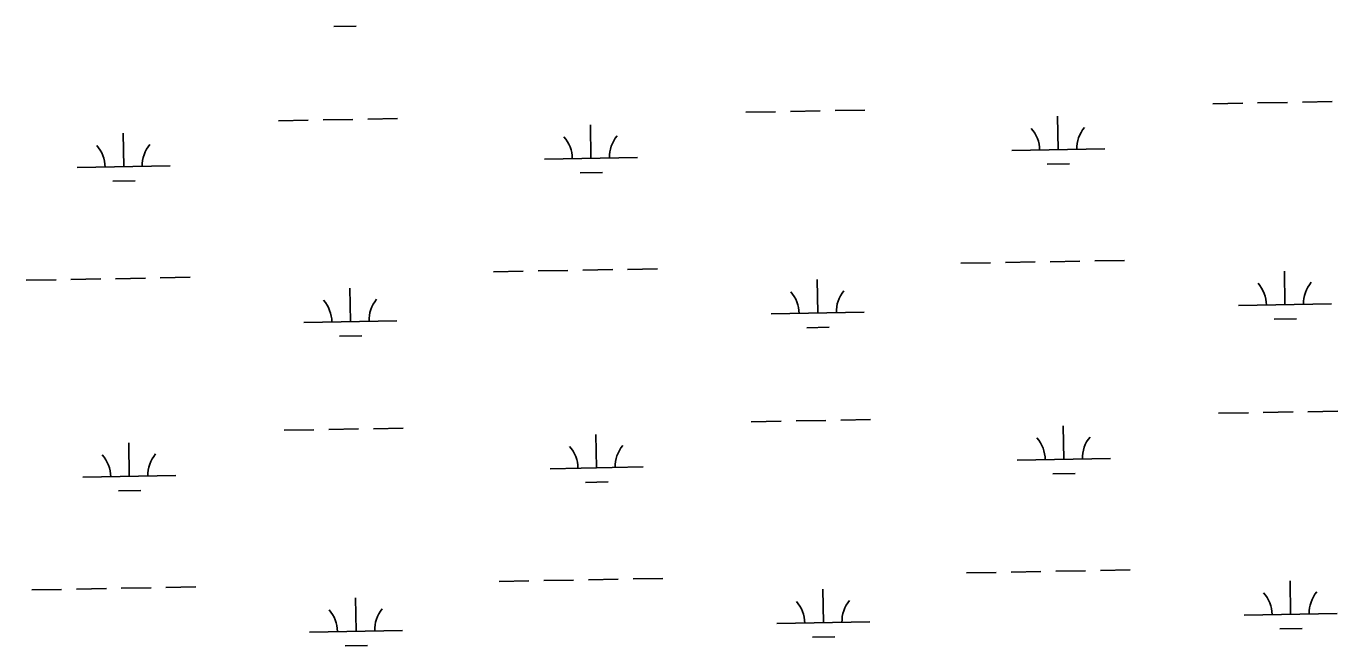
# Model space of a CAD drawing. Extents: x 3957609 to 3995875, y 234277 to 260273.
# Drawn here: x 3984766 to 3986175, y 243953 to 244618 of the extents above; entities that cross this region are included whole.
import ezdxf

# ---------------------------------------------------------------- set-up
doc = ezdxf.new("R2010")
doc.units = 0
doc.layers.add('V-WETL-SWMP', color=7, linetype='Continuous')

msp = doc.modelspace()

# ---------------------------------------------------------------- linework, layer by layer
at = {"layer": 'V-WETL-SWMP'}
for p, q in [((3985096.43, 244617.844), (3985120.426, 244618.28)), ((3986040.5, 244534.992), (3986072.495, 244535.574)), ((3986088.492, 244535.865), (3986120.487, 244536.447)), ((3986136.485, 244536.738), (3986168.479, 244537.319)), ((3985084.842, 244517.616), (3985116.837, 244518.197)), ((3985132.834, 244518.488), (3985164.829, 244519.07)), ((3985538.675, 244525.868), (3985570.67, 244526.449)), ((3985586.667, 244526.74), (3985618.662, 244527.322)), ((3985634.66, 244527.613), (3985666.654, 244528.195)), ((3985874.308, 244485.533), (3985873.654, 244521.527)), ((3985036.85, 244516.743), (3985068.845, 244517.325)), ((3985372.483, 244476.408), (3985371.829, 244512.402)), ((3984870.658, 244467.283), (3984870.004, 244503.277)), ((3985322.491, 244475.499), (3985422.475, 244477.317)), ((3985824.316, 244484.624), (3985924.3, 244486.442)), ((3984820.666, 244466.374), (3984920.65, 244468.192)), ((3985862.591, 244469.886), (3985886.587, 244470.323)), ((3984858.941, 244451.637), (3984882.937, 244452.073)), ((3985360.766, 244460.762), (3985384.762, 244461.198)), ((3985769.665, 244363.539), (3985801.659, 244364.121)), ((3985817.657, 244364.412), (3985849.651, 244364.994)), ((3985865.649, 244365.285), (3985897.644, 244365.866)), ((3985913.641, 244366.157), (3985945.636, 244366.739)), ((3985267.84, 244354.415), (3985299.834, 244354.996)), ((3985315.832, 244355.287), (3985347.826, 244355.869)), ((3985363.824, 244356.16), (3985395.818, 244356.742)), ((3985411.816, 244357.032), (3985443.811, 244357.614)), ((3986117.846, 244319.12), (3986117.191, 244355.114)), ((3984766.015, 244345.29), (3984798.009, 244345.872)), ((3984814.007, 244346.162), (3984846.001, 244346.744)), ((3984861.999, 244347.035), (3984893.993, 244347.617)), ((3984909.991, 244347.908), (3984941.986, 244348.489)), ((3985114.196, 244300.87), (3985113.541, 244336.864)), ((3985616.021, 244309.995), (3985615.366, 244345.989)), ((3985566.029, 244309.086), (3985666.012, 244310.904)), ((3986067.854, 244318.211), (3986167.838, 244320.029)), ((3985064.204, 244299.961), (3985164.187, 244301.779)), ((3985604.303, 244294.349), (3985628.299, 244294.785)), ((3986106.128, 244303.473), (3986130.124, 244303.91)), ((3985102.478, 244285.224), (3985126.474, 244285.66)), ((3985592.716, 244194.12), (3985624.71, 244194.702)), ((3985640.708, 244194.993), (3985672.702, 244195.575)), ((3986046.548, 244202.372), (3986078.543, 244202.954)), ((3986094.541, 244203.245), (3986126.535, 244203.827)), ((3986142.533, 244204.118), (3986174.527, 244204.699)), ((3985042.898, 244184.123), (3985074.893, 244184.705)), ((3985090.89, 244184.996), (3985122.885, 244185.577)), ((3985138.883, 244185.868), (3985170.877, 244186.45)), ((3985378.531, 244143.788), (3985377.877, 244179.782)), ((3985544.723, 244193.248), (3985576.718, 244193.829)), ((3985880.356, 244152.913), (3985879.702, 244188.907)), ((3984876.706, 244134.663), (3984876.052, 244170.657)), ((3985830.364, 244152.004), (3985930.348, 244153.822)), ((3985328.539, 244142.879), (3985428.523, 244144.697)), ((3985868.639, 244137.266), (3985892.635, 244137.703)), ((3984826.714, 244133.754), (3984926.698, 244135.572)), ((3985366.814, 244128.141), (3985390.81, 244128.578)), ((3984864.989, 244119.017), (3984888.985, 244119.453)), ((3985417.864, 244024.412), (3985449.859, 244024.994)), ((3985775.713, 244030.919), (3985807.707, 244031.501)), ((3985823.705, 244031.792), (3985855.7, 244032.374)), ((3985871.697, 244032.665), (3985903.692, 244033.246)), ((3985919.689, 244033.537), (3985951.684, 244034.119)), ((3984772.063, 244012.67), (3984804.057, 244013.252)), ((3984820.055, 244013.542), (3984852.049, 244014.124)), ((3984868.047, 244014.415), (3984900.042, 244014.997)), ((3984916.039, 244015.288), (3984948.034, 244015.869)), ((3985273.888, 244021.795), (3985305.882, 244022.376)), ((3985321.88, 244022.667), (3985353.874, 244023.249)), ((3985369.872, 244023.54), (3985401.867, 244024.122)), ((3985622.069, 243977.375), (3985621.414, 244013.369)), ((3986123.894, 243986.5), (3986123.239, 244022.494)), ((3985120.244, 243968.25), (3985119.589, 244004.244)), ((3986073.902, 243985.591), (3986173.886, 243987.409)), ((3985070.252, 243967.341), (3985170.235, 243969.159)), ((3985572.077, 243976.466), (3985672.061, 243978.284)), ((3986112.176, 243970.853), (3986136.172, 243971.29)), ((3985610.351, 243961.729), (3985634.347, 243962.165)), ((3985108.526, 243952.604), (3985132.522, 243953.04))]:
    msp.add_line(p, q, dxfattribs=at)
for centre, start, end in [((3985819.066, 244485.003), 0.269879, 41.813537), ((3985929.533, 244487.012), 140.269876, 181.813534), ((3984815.416, 244466.754), 0.269879, 41.813537), ((3984925.883, 244468.762), 140.269876, 181.813534), ((3985317.241, 244475.879), 0.269879, 41.813537), ((3985427.708, 244477.887), 140.269876, 181.813534), ((3986062.603, 244318.59), 0.269879, 41.813537), ((3986173.071, 244320.599), 140.269876, 181.813534), ((3985058.953, 244300.341), 0.269879, 41.813537), ((3985169.421, 244302.349), 140.269876, 181.813534), ((3985560.778, 244309.466), 0.269879, 41.813537), ((3985671.246, 244311.474), 140.269876, 181.813534), ((3985323.289, 244143.259), 0.269879, 41.813537), ((3985433.756, 244145.267), 140.269876, 181.813534), ((3985825.114, 244152.383), 0.269879, 41.813537), ((3985935.581, 244154.392), 140.269876, 181.813534), ((3984821.464, 244134.134), 0.269879, 41.813537), ((3984931.931, 244136.142), 140.269876, 181.813534), ((3985566.826, 243976.846), 0.269879, 41.813537), ((3985677.294, 243978.854), 140.269876, 181.813534), ((3986068.651, 243985.97), 0.269879, 41.813537), ((3986179.119, 243987.979), 140.269876, 181.813534), ((3985065.001, 243967.721), 0.269879, 41.813537), ((3985175.469, 243969.729), 140.269876, 181.813534)]:
    msp.add_arc(centre, 35.246, start, end, dxfattribs=at)

doc.saveas('drawing.dxf')
